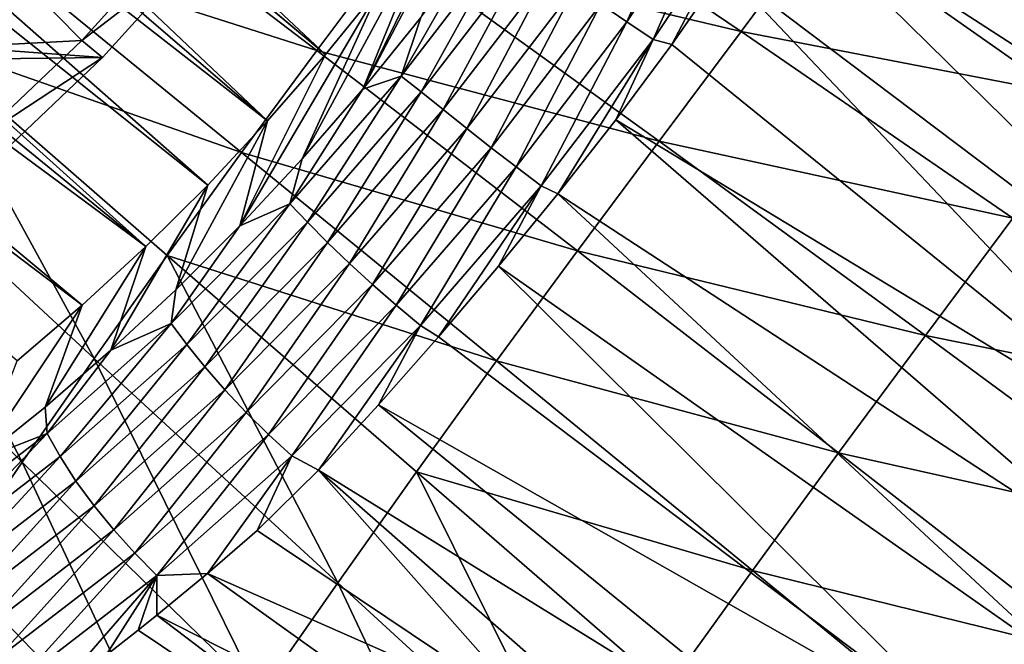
# Model space of a CAD drawing. Header units: metres. Extents: x -81 to 81, y -160 to 24.
# Tile 395 of 424: x 36.88 to 45.79, y -30.4 to -24.75. Entities that reach past the tile are written whole.
import ezdxf

# ---------------------------------------------------------------- set-up
doc = ezdxf.new("R2010")
doc.units = ezdxf.units.M
doc.layers.add('solid_501850_SW0001', color=7, linetype='CONTINUOUS')

msp = doc.modelspace()

# ---------------------------------------------------------------- linework, layer by layer
at = {"layer": 'solid_501850_SW0001'}
for points in [[(29.42594, -16.468279, 15.650904), (29.856367, -15.897422, 15.642824), (39.642605, -25.064096, 27.257351)], [(29.856367, -15.897422, 15.642824), (40.143333, -24.445026, 27.277843), (39.642605, -25.064096, 27.257351)], [(28.994038, -16.959015, 15.655835), (29.41453, -16.48172, 15.650803), (39.119892, -25.664719, 27.277843)], [(29.420261, -16.474949, 15.650839), (39.642605, -25.064096, 27.257351), (29.41453, -16.48172, 15.650803)], [(29.41453, -16.48172, 15.650803), (39.642605, -25.064096, 27.257351), (39.119892, -25.664719, 27.277843)], [(29.420261, -16.474949, 15.650839), (29.42594, -16.468279, 15.650904), (39.642605, -25.064096, 27.257351)], [(28.553423, -17.423738, 15.677616), (28.994038, -16.959015, 15.655835), (39.119892, -25.664719, 27.277843)], [(28.093878, -17.875002, 15.717069), (28.553423, -17.423738, 15.677616), (38.577221, -26.244558, 27.339249)], [(28.553423, -17.423738, 15.677616), (39.119892, -25.664719, 27.277843), (38.577221, -26.244558, 27.339249)], [(27.616976, -18.311901, 15.775185), (28.093878, -17.875002, 15.717069), (38.016769, -26.801289, 27.44132)], [(28.093878, -17.875002, 15.717069), (38.577221, -26.244558, 27.339249), (38.016769, -26.801289, 27.44132)], [(27.12466, -18.733475, 15.852919), (27.616976, -18.311901, 15.775185), (38.016769, -26.801289, 27.44132)], [(26.619637, -19.138647, 15.951223), (27.12466, -18.733475, 15.852919), (37.440792, -27.332676, 27.583645)], [(27.12466, -18.733475, 15.852919), (38.016769, -26.801289, 27.44132), (37.440792, -27.332676, 27.583645)], [(26.619637, -19.138647, 15.951223), (37.440792, -27.332676, 27.583645), (36.851498, -27.836676, 27.765675)], [(49.696972, -25.356684, 29.943083), (45.21423, -20.883219, 27.525236), (45.512524, -20.295971, 27.827732)], [(48.777809, -23.282972, 29.627802), (49.696972, -25.356684, 29.943083), (45.512524, -20.295971, 27.827732)], [(49.696972, -25.356684, 29.943083), (44.878067, -21.515919, 27.23778), (45.21423, -20.883219, 27.525236)], [(49.260956, -26.253649, 29.591743), (44.523476, -22.195341, 26.984076), (44.878067, -21.515919, 27.23778)], [(49.696972, -25.356684, 29.943083), (49.260956, -26.253649, 29.591743), (44.878067, -21.515919, 27.23778)], [(48.768414, -27.147661, 29.3064), (44.132996, -22.89245, 26.759737), (44.523476, -22.195341, 26.984076)], [(49.260956, -26.253649, 29.591743), (48.768414, -27.147661, 29.3064), (44.523476, -22.195341, 26.984076)], [(39.98159, -25.376699, 26.599525), (41.071083, -23.161299, 27.44132), (41.494381, -22.501797, 27.583645)], [(40.5075, -24.729118, 26.618645), (39.98159, -25.376699, 26.599525), (41.494381, -22.501797, 27.583645)], [(48.768414, -27.147661, 29.3064), (43.709091, -23.591751, 26.568594), (44.132996, -22.89245, 26.759737)], [(39.98159, -25.376699, 26.599525), (40.620132, -23.80991, 27.339249), (41.071083, -23.161299, 27.44132)], [(36.585297, -24.07646, 61.238842), (39.563957, -25.026358, 63.921726), (37.211994, -23.230619, 61.328606)], [(37.211994, -23.230619, 61.328606), (39.563957, -25.026358, 63.921726), (40.252663, -24.106203, 64.007401)], [(40.252663, -24.106203, 64.007401), (43.405136, -24.85294, 66.671051), (40.944626, -23.187029, 64.077637)], [(40.944626, -23.187029, 64.077637), (43.405136, -24.85294, 66.671051), (44.14465, -23.858078, 66.732605)], [(42.371925, -24.765743, 26.129225), (42.136982, -24.60644, 26.086929), (43.038132, -23.258806, 26.338402)], [(43.281605, -23.403891, 26.384417), (42.371925, -24.765743, 26.129225), (43.038132, -23.258806, 26.338402)], [(43.281605, -23.403891, 26.384417), (42.608448, -24.92705, 26.218945), (42.371925, -24.765743, 26.129225)], [(43.281605, -23.403891, 26.384417), (43.52496, -23.553551, 26.477327), (42.608448, -24.92705, 26.218945)], [(44.14465, -23.858078, 66.732605), (46.653202, -25.483051, 69.311752), (45.887215, -23.487789, 67.774323)], [(42.608448, -24.92705, 26.218945), (43.52496, -23.553551, 26.477327), (42.777664, -24.972523, 26.295521)], [(43.52496, -23.553551, 26.477327), (43.256943, -24.285326, 26.413622), (42.777664, -24.972523, 26.295521)], [(48.223915, -28.032343, 29.087893), (43.256943, -24.285326, 26.413622), (43.709091, -23.591751, 26.568594)], [(48.768414, -27.147661, 29.3064), (48.223915, -28.032343, 29.087893), (43.709091, -23.591751, 26.568594)], [(39.433228, -26.006449, 26.621342), (40.143333, -24.445026, 27.277843), (40.620132, -23.80991, 27.339249)], [(39.98159, -25.376699, 26.599525), (39.433228, -26.006449, 26.621342), (40.620132, -23.80991, 27.339249)], [(43.405136, -24.85294, 66.671051), (46.653202, -25.483051, 69.311752), (44.14465, -23.858078, 66.732605)], [(36.703251, -24.191059, 29.449417), (37.437649, -24.935135, 29.270496), (38.323158, -23.956949, 29.199692)], [(38.509426, -24.113247, 29.369951), (38.323158, -23.956949, 29.199692), (37.437649, -24.935135, 29.270496)], [(41.263592, -24.04287, 26.47295), (40.328789, -25.258598, 26.37957), (41.006828, -24.069065, 26.678293)], [(40.509911, -25.400387, 26.200068), (40.328789, -25.258598, 26.37957), (41.263592, -24.04287, 26.47295)], [(41.462875, -24.159269, 26.29694), (40.509911, -25.400387, 26.200068), (41.263592, -24.04287, 26.47295)], [(37.624065, -25.091276, 29.440733), (26.219513, -24.260839, 42.679935), (38.509426, -24.113247, 29.369951)], [(35.968021, -24.930201, 61.132072), (38.882641, -25.950279, 63.82037), (36.585297, -24.07646, 61.238842)], [(36.585297, -24.07646, 61.238842), (38.882641, -25.950279, 63.82037), (39.563957, -25.026358, 63.921726)], [(37.624065, -25.091276, 29.440733), (38.509426, -24.113247, 29.369951), (37.437649, -24.935135, 29.270496)], [(39.563957, -25.026358, 63.921726), (42.662777, -25.845928, 66.589714), (40.252663, -24.106203, 64.007401)], [(40.252663, -24.106203, 64.007401), (42.662777, -25.845928, 66.589714), (43.405136, -24.85294, 66.671051)], [(40.328789, -25.258598, 26.37957), (40.5075, -24.729118, 26.618645), (41.006828, -24.069065, 26.678293)], [(36.703251, -24.191059, 29.449417), (35.827785, -25.021599, 29.644764), (37.437649, -24.935135, 29.270496)], [(40.709816, -25.562119, 26.069792), (40.509911, -25.400387, 26.200068), (41.462875, -24.159269, 26.29694)], [(41.678719, -24.298103, 26.170292), (40.709816, -25.562119, 26.069792), (41.462875, -24.159269, 26.29694)], [(37.624065, -25.091276, 29.440733), (26.230373, -25.228107, 41.780106), (26.219513, -24.260839, 42.679935)], [(40.922535, -25.733856, 25.995134), (40.709816, -25.562119, 26.069792), (41.678719, -24.298103, 26.170292)], [(41.905159, -24.449842, 26.099012), (40.922535, -25.733856, 25.995134), (41.678719, -24.298103, 26.170292)], [(47.631893, -28.901665, 28.936895), (42.777664, -24.972523, 26.295521), (43.256943, -24.285326, 26.413622)], [(48.223915, -28.032343, 29.087893), (47.631893, -28.901665, 28.936895), (43.256943, -24.285326, 26.413622)], [(38.86694, -26.613256, 26.683826), (39.642605, -25.064096, 27.257351), (40.143333, -24.445026, 27.277843)], [(39.433228, -26.006449, 26.621342), (38.86694, -26.613256, 26.683826), (40.143333, -24.445026, 27.277843)], [(41.142815, -25.90729, 25.980211), (40.922535, -25.733856, 25.995134), (41.905159, -24.449842, 26.099012)], [(42.136982, -24.60644, 26.086929), (41.142815, -25.90729, 25.980211), (41.905159, -24.449842, 26.099012)], [(41.368237, -26.080545, 26.020123), (41.142815, -25.90729, 25.980211), (42.136982, -24.60644, 26.086929)], [(42.371925, -24.765743, 26.129225), (41.368237, -26.080545, 26.020123), (42.136982, -24.60644, 26.086929)], [(40.328789, -25.258598, 26.37957), (39.98159, -25.376699, 26.599525), (40.5075, -24.729118, 26.618645)], [(42.371925, -24.765743, 26.129225), (41.597065, -26.253349, 26.107737), (41.368237, -26.080545, 26.020123)], [(42.371925, -24.765743, 26.129225), (42.608448, -24.92705, 26.218945), (41.597065, -26.253349, 26.107737)], [(42.662777, -25.845928, 66.589714), (45.864719, -26.545137, 69.238678), (43.405136, -24.85294, 66.671051)], [(43.405136, -24.85294, 66.671051), (45.864719, -26.545137, 69.238678), (46.653202, -25.483051, 69.311752)], [(35.362942, -25.785841, 61.006943), (37.549309, -27.81488, 63.567387), (35.968021, -24.930201, 61.132072)], [(35.827785, -25.021599, 29.644764), (36.491924, -25.832323, 29.481524), (37.437649, -24.935135, 29.270496)], [(35.968021, -24.930201, 61.132072), (38.209919, -26.882402, 63.702755), (38.882641, -25.950279, 63.82037)], [(37.549309, -27.81488, 63.567387), (38.209919, -26.882402, 63.702755), (35.968021, -24.930201, 61.132072)], [(37.624065, -25.091276, 29.440733), (37.437649, -24.935135, 29.270496), (36.491924, -25.832323, 29.481524)], [(41.597065, -26.253349, 26.107737), (42.608448, -24.92705, 26.218945), (41.747265, -26.323168, 26.175631)], [(42.608448, -24.92705, 26.218945), (42.272636, -25.653072, 26.215494), (41.747265, -26.323168, 26.175631)], [(42.608448, -24.92705, 26.218945), (42.777664, -24.972523, 26.295521), (42.272636, -25.653072, 26.215494)], [(38.882641, -25.950279, 63.82037), (41.923481, -26.839666, 66.493004), (39.563957, -25.026358, 63.921726)], [(39.563957, -25.026358, 63.921726), (41.923481, -26.839666, 66.493004), (42.662777, -25.845928, 66.589714)], [(47.631893, -28.901665, 28.936895), (42.272636, -25.653072, 26.215494), (42.777664, -24.972523, 26.295521)], [(37.624065, -25.091276, 29.440733), (36.677921, -25.988859, 29.651861), (26.230373, -25.228107, 41.780106)], [(37.624065, -25.091276, 29.440733), (36.491924, -25.832323, 29.481524), (36.677921, -25.988859, 29.651861)], [(38.86694, -26.613256, 26.683826), (39.119892, -25.664719, 27.277843), (39.642605, -25.064096, 27.257351)], [(40.328789, -25.258598, 26.37957), (39.319225, -26.415533, 26.421957), (39.98159, -25.376699, 26.599525)], [(39.480522, -26.581512, 26.241896), (39.319225, -26.415533, 26.421957), (40.328789, -25.258598, 26.37957)], [(40.509911, -25.400387, 26.200068), (39.480522, -26.581512, 26.241896), (40.328789, -25.258598, 26.37957)], [(39.319225, -26.415533, 26.421957), (39.433228, -26.006449, 26.621342), (39.98159, -25.376699, 26.599525)], [(39.662945, -26.765047, 26.110695), (39.480522, -26.581512, 26.241896), (40.509911, -25.400387, 26.200068)], [(40.709816, -25.562119, 26.069792), (39.662945, -26.765047, 26.110695), (40.509911, -25.400387, 26.200068)], [(39.860565, -26.955843, 26.035038), (39.662945, -26.765047, 26.110695), (40.709816, -25.562119, 26.069792)], [(40.922535, -25.733856, 25.995134), (39.860565, -26.955843, 26.035038), (40.709816, -25.562119, 26.069792)], [(38.287498, -27.192423, 26.786076), (38.577221, -26.244558, 27.339249), (39.119892, -25.664719, 27.277843)], [(38.86694, -26.613256, 26.683826), (38.287498, -27.192423, 26.786076), (39.119892, -25.664719, 27.277843)], [(46.996731, -29.749578, 28.854136), (41.747265, -26.323168, 26.175631), (42.272636, -25.653072, 26.215494)], [(47.631893, -28.901665, 28.936895), (46.996731, -29.749578, 28.854136), (42.272636, -25.653072, 26.215494)], [(40.068119, -27.145355, 26.019272), (39.860565, -26.955843, 26.035038), (40.922535, -25.733856, 25.995134)], [(41.142815, -25.90729, 25.980211), (40.068119, -27.145355, 26.019272), (40.922535, -25.733856, 25.995134)], [(35.362942, -25.785841, 61.006943), (34.768585, -26.647554, 60.865036), (36.898617, -28.753708, 63.416)], [(35.362942, -25.785841, 61.006943), (36.898617, -28.753708, 63.416), (37.549309, -27.81488, 63.567387)], [(41.923481, -26.839666, 66.493004), (45.074657, -27.60635, 69.147224), (42.662777, -25.845928, 66.589714)], [(42.662777, -25.845928, 66.589714), (45.074657, -27.60635, 69.147224), (45.864719, -26.545137, 69.238678)], [(40.282993, -27.331978, 26.058466), (40.068119, -27.145355, 26.019272), (41.142815, -25.90729, 25.980211)], [(41.368237, -26.080545, 26.020123), (40.282993, -27.331978, 26.058466), (41.142815, -25.90729, 25.980211)], [(38.209919, -26.882402, 63.702755), (41.19112, -27.836782, 66.380867), (38.882641, -25.950279, 63.82037)], [(39.319225, -26.415533, 26.421957), (38.86694, -26.613256, 26.683826), (39.433228, -26.006449, 26.621342)], [(38.882641, -25.950279, 63.82037), (41.19112, -27.836782, 66.380867), (41.923481, -26.839666, 66.493004)], [(41.368237, -26.080545, 26.020123), (40.50322, -27.51582, 26.145399), (40.282993, -27.331978, 26.058466)], [(41.368237, -26.080545, 26.020123), (41.597065, -26.253349, 26.107737), (40.50322, -27.51582, 26.145399)], [(37.699348, -27.740204, 26.926666), (38.016769, -26.801289, 27.44132), (38.577221, -26.244558, 27.339249)], [(38.287498, -27.192423, 26.786076), (37.699348, -27.740204, 26.926666), (38.577221, -26.244558, 27.339249)], [(40.50322, -27.51582, 26.145399), (41.597065, -26.253349, 26.107737), (40.666592, -27.618355, 26.223862)], [(41.597065, -26.253349, 26.107737), (41.209511, -26.979219, 26.178064), (40.666592, -27.618355, 26.223862)], [(41.597065, -26.253349, 26.107737), (41.747265, -26.323168, 26.175631), (41.209511, -26.979219, 26.178064)], [(46.322662, -30.569935, 28.84059), (41.209511, -26.979219, 26.178064), (41.747265, -26.323168, 26.175631)], [(46.996731, -29.749578, 28.854136), (46.322662, -30.569935, 28.84059), (41.747265, -26.323168, 26.175631)], [(39.319225, -26.415533, 26.421957), (38.2472, -27.498943, 26.600187), (38.86694, -26.613256, 26.683826)], [(38.387028, -27.687492, 26.422869), (38.2472, -27.498943, 26.600187), (39.319225, -26.415533, 26.421957)], [(39.480522, -26.581512, 26.241896), (38.387028, -27.687492, 26.422869), (39.319225, -26.415533, 26.421957)], [(45.074657, -27.60635, 69.147224), (48.321129, -28.261816, 71.778709), (45.864719, -26.545137, 69.238678)], [(36.898617, -28.753708, 63.416), (34.768585, -26.647554, 60.865036), (36.25597, -29.695475, 63.249058)], [(38.2472, -27.498943, 26.600187), (38.287498, -27.192423, 26.786076), (38.86694, -26.613256, 26.683826)], [(38.55043, -27.891329, 26.293812), (38.387028, -27.687492, 26.422869), (39.480522, -26.581512, 26.241896)], [(39.662945, -26.765047, 26.110695), (38.55043, -27.891329, 26.293812), (39.480522, -26.581512, 26.241896)], [(37.104988, -28.255108, 27.104233), (37.440792, -27.332676, 27.583645), (38.016769, -26.801289, 27.44132)], [(37.699348, -27.740204, 26.926666), (37.104988, -28.255108, 27.104233), (38.016769, -26.801289, 27.44132)], [(38.731548, -28.099857, 26.219912), (38.55043, -27.891329, 26.293812), (39.662945, -26.765047, 26.110695)], [(39.860565, -26.955843, 26.035038), (38.731548, -28.099857, 26.219912), (39.662945, -26.765047, 26.110695)], [(37.549309, -27.81488, 63.567387), (39.753876, -29.846731, 66.108147), (38.209919, -26.882402, 63.702755)], [(38.209919, -26.882402, 63.702755), (40.466488, -28.842426, 66.253105), (41.19112, -27.836782, 66.380867)], [(39.753876, -29.846731, 66.108147), (40.466488, -28.842426, 66.253105), (38.209919, -26.882402, 63.702755)], [(41.19112, -27.836782, 66.380867), (44.288254, -28.668694, 69.040581), (41.923481, -26.839666, 66.493004)], [(41.923481, -26.839666, 66.493004), (44.288254, -28.668694, 69.040581), (45.074657, -27.60635, 69.147224)], [(38.925137, -28.304346, 26.205681), (38.731548, -28.099857, 26.219912), (39.860565, -26.955843, 26.035038)], [(40.068119, -27.145355, 26.019272), (38.925137, -28.304346, 26.205681), (39.860565, -26.955843, 26.035038)], [(45.613907, -31.356543, 28.897284), (40.666592, -27.618355, 26.223862), (41.209511, -26.979219, 26.178064)], [(46.322662, -30.569935, 28.84059), (45.613907, -31.356543, 28.897284), (41.209511, -26.979219, 26.178064)], [(39.128361, -28.503418, 26.246216), (38.925137, -28.304346, 26.205681), (40.068119, -27.145355, 26.019272)], [(40.282993, -27.331978, 26.058466), (39.128361, -28.503418, 26.246216), (40.068119, -27.145355, 26.019272)], [(38.2472, -27.498943, 26.600187), (37.699348, -27.740204, 26.926666), (38.287498, -27.192423, 26.786076)], [(36.505791, -28.736691, 27.317677), (36.851498, -27.836676, 27.765675), (37.440792, -27.332676, 27.583645)], [(37.104988, -28.255108, 27.104233), (36.505791, -28.736691, 27.317677), (37.440792, -27.332676, 27.583645)], [(40.282993, -27.331978, 26.058466), (39.338982, -28.697523, 26.334284), (39.128361, -28.503418, 26.246216)], [(40.282993, -27.331978, 26.058466), (40.50322, -27.51582, 26.145399), (39.338982, -28.697523, 26.334284)], [(38.2472, -27.498943, 26.600187), (37.125008, -28.493904, 26.914509), (37.699348, -27.740204, 26.926666)], [(37.241749, -28.703011, 26.743553), (37.125008, -28.493904, 26.914509), (38.2472, -27.498943, 26.600187)], [(38.387028, -27.687492, 26.422869), (37.241749, -28.703011, 26.743553), (38.2472, -27.498943, 26.600187)], [(39.338982, -28.697523, 26.334284), (40.50322, -27.51582, 26.145399), (39.578724, -28.826168, 26.43881)], [(40.50322, -27.51582, 26.145399), (40.121952, -28.235638, 26.311556), (39.578724, -28.826168, 26.43881)], [(40.50322, -27.51582, 26.145399), (40.666592, -27.618355, 26.223862), (40.121952, -28.235638, 26.311556)], [(45.613907, -31.356543, 28.897284), (40.121952, -28.235638, 26.311556), (40.666592, -27.618355, 26.223862)], [(44.288254, -28.668694, 69.040581), (47.485973, -29.385603, 71.678001), (45.074657, -27.60635, 69.147224)], [(45.074657, -27.60635, 69.147224), (47.485973, -29.385603, 71.678001), (48.321129, -28.261816, 71.778709)], [(37.384602, -28.925283, 26.620041), (37.241749, -28.703011, 26.743553), (38.387028, -27.687492, 26.422869)], [(38.55043, -27.891329, 26.293812), (37.384602, -28.925283, 26.620041), (38.387028, -27.687492, 26.422869)], [(37.125008, -28.493904, 26.914509), (37.104988, -28.255108, 27.104233), (37.699348, -27.740204, 26.926666)], [(37.549309, -27.81488, 63.567387), (36.898617, -28.753708, 63.416), (39.050323, -30.857691, 65.9478)], [(37.547806, -29.149885, 26.550987), (37.384602, -28.925283, 26.620041), (38.55043, -27.891329, 26.293812)], [(38.731548, -28.099857, 26.219912), (37.547806, -29.149885, 26.550987), (38.55043, -27.891329, 26.293812)], [(37.549309, -27.81488, 63.567387), (39.050323, -30.857691, 65.9478), (39.753876, -29.846731, 66.108147)], [(40.466488, -28.842426, 66.253105), (43.508469, -29.734125, 68.918564), (41.19112, -27.836782, 66.380867)], [(41.19112, -27.836782, 66.380867), (43.508469, -29.734125, 68.918564), (44.288254, -28.668694, 69.040581)], [(37.726143, -29.367926, 26.541012), (37.547806, -29.149885, 26.550987), (38.731548, -28.099857, 26.219912)], [(38.925137, -28.304346, 26.205681), (37.726143, -29.367926, 26.541012), (38.731548, -28.099857, 26.219912)], [(37.125008, -28.493904, 26.914509), (36.505791, -28.736691, 27.317677), (37.104988, -28.255108, 27.104233)], [(44.874947, -32.102974, 29.025167), (39.578724, -28.826168, 26.43881), (40.121952, -28.235638, 26.311556)], [(45.613907, -31.356543, 28.897284), (44.874947, -32.102974, 29.025167), (40.121952, -28.235638, 26.311556)], [(37.916546, -29.57823, 26.585295), (37.726143, -29.367926, 26.541012), (38.925137, -28.304346, 26.205681)], [(39.128361, -28.503418, 26.246216), (37.916546, -29.57823, 26.585295), (38.925137, -28.304346, 26.205681)], [(37.125008, -28.493904, 26.914509), (35.965683, -29.386333, 27.36359), (36.505791, -28.736691, 27.317677)], [(36.058197, -29.613928, 27.202156), (35.965683, -29.386333, 27.36359), (37.125008, -28.493904, 26.914509)], [(37.241749, -28.703011, 26.743553), (36.058197, -29.613928, 27.202156), (37.125008, -28.493904, 26.914509)], [(39.128361, -28.503418, 26.246216), (38.116474, -29.781534, 26.676672), (37.916546, -29.57823, 26.585295)], [(39.128361, -28.503418, 26.246216), (39.338982, -28.697523, 26.334284), (38.116474, -29.781534, 26.676672)], [(38.116474, -29.781534, 26.676672), (39.338982, -28.697523, 26.334284), (38.57449, -29.761829, 26.728563)], [(39.338982, -28.697523, 26.334284), (39.024189, -29.372496, 26.593208), (38.57449, -29.761829, 26.728563)], [(39.338982, -28.697523, 26.334284), (39.578724, -28.826168, 26.43881), (39.024189, -29.372496, 26.593208)], [(43.508469, -29.734125, 68.918564), (46.655968, -30.511589, 71.56263), (44.288254, -28.668694, 69.040581)], [(44.288254, -28.668694, 69.040581), (46.655968, -30.511589, 71.56263), (47.485973, -29.385603, 71.678001)], [(36.179417, -29.852728, 27.087132), (36.058197, -29.613928, 27.202156), (37.241749, -28.703011, 26.743553)], [(37.384602, -28.925283, 26.620041), (36.179417, -29.852728, 27.087132), (37.241749, -28.703011, 26.743553)], [(36.898617, -28.753708, 63.416), (36.25597, -29.695475, 63.249058), (38.354279, -31.871326, 65.772156)], [(39.050323, -30.857691, 65.9478), (36.898617, -28.753708, 63.416), (38.354279, -31.871326, 65.772156)], [(41.582623, -31.090855, 27.899332), (39.024189, -29.372496, 26.593208), (39.578724, -28.826168, 26.43881)], [(44.117004, -32.80695, 29.22854), (41.582623, -31.090855, 27.899332), (39.578724, -28.826168, 26.43881)], [(44.874947, -32.102974, 29.025167), (44.117004, -32.80695, 29.22854), (39.578724, -28.826168, 26.43881)], [(39.753876, -29.846731, 66.108147), (41.974388, -31.879519, 68.627449), (40.466488, -28.842426, 66.253105)], [(40.466488, -28.842426, 66.253105), (42.73547, -30.808418, 68.781387), (43.508469, -29.734125, 68.918564)], [(41.974388, -31.879519, 68.627449), (42.73547, -30.808418, 68.781387), (40.466488, -28.842426, 66.253105)], [(36.323711, -30.091715, 27.02556), (36.179417, -29.852728, 27.087132), (37.384602, -28.925283, 26.620041)], [(37.547806, -29.149885, 26.550987), (36.323711, -30.091715, 27.02556), (37.384602, -28.925283, 26.620041)], [(36.485909, -30.321888, 27.022123), (36.323711, -30.091715, 27.02556), (37.547806, -29.149885, 26.550987)], [(37.726143, -29.367926, 26.541012), (36.485909, -30.321888, 27.022123), (37.547806, -29.149885, 26.550987)], [(36.662697, -30.542233, 27.072126), (36.485909, -30.321888, 27.022123), (37.726143, -29.367926, 26.541012)], [(37.916546, -29.57823, 26.585295), (36.662697, -30.542233, 27.072126), (37.726143, -29.367926, 26.541012)], [(38.57449, -29.761829, 26.728563), (39.024189, -29.372496, 26.593208), (41.582623, -31.090855, 27.899332)], [(37.916546, -29.57823, 26.585295), (36.851208, -30.753706, 27.168554), (36.662697, -30.542233, 27.072126)], [(37.916546, -29.57823, 26.585295), (38.116474, -29.781534, 26.676672), (36.851208, -30.753706, 27.168554)], [(36.25597, -29.695475, 63.249058), (35.617283, -30.637283, 63.066784), (37.661896, -32.884895, 65.581215)], [(38.354279, -31.871326, 65.772156), (36.25597, -29.695475, 63.249058), (37.661896, -32.884895, 65.581215)], [(38.116432, -30.140532, 26.882044), (38.57449, -29.761829, 26.728563), (41.507889, -31.861944, 28.323765)], [(38.116474, -29.781534, 26.676672), (38.57449, -29.761829, 26.728563), (38.116432, -30.140532, 26.882044)], [(41.507889, -31.861944, 28.323765), (38.57449, -29.761829, 26.728563), (41.582623, -31.090855, 27.899332)], [(42.73547, -30.808418, 68.781387), (45.832405, -31.640463, 71.431686), (43.508469, -29.734125, 68.918564)], [(43.508469, -29.734125, 68.918564), (45.832405, -31.640463, 71.431686), (46.655968, -30.511589, 71.56263)], [(36.851208, -30.753706, 27.168554), (38.116474, -29.781534, 26.676672), (37.187389, -30.85096, 27.246271)], [(38.116474, -29.781534, 26.676672), (37.654133, -30.503508, 27.0546), (37.187389, -30.85096, 27.246271)], [(38.116474, -29.781534, 26.676672), (37.947372, -30.275476, 26.943119), (37.654133, -30.503508, 27.0546)], [(38.116474, -29.781534, 26.676672), (38.116432, -30.140532, 26.882044), (37.947372, -30.275476, 26.943119)], [(39.753876, -29.846731, 66.108147), (39.050323, -30.857691, 65.9478), (41.221436, -32.957588, 68.458603)], [(39.753876, -29.846731, 66.108147), (41.221436, -32.957588, 68.458603), (41.974388, -31.879519, 68.627449)], [(37.947372, -30.275476, 26.943119), (38.116432, -30.140532, 26.882044), (40.957649, -32.296322, 28.534199)], [(40.957649, -32.296322, 28.534199), (38.116432, -30.140532, 26.882044), (41.507889, -31.861944, 28.323765)], [(37.654133, -30.503508, 27.0546), (37.947372, -30.275476, 26.943119), (40.957649, -32.296322, 28.534199)]]:
    msp.add_3dface(points, dxfattribs=at)

doc.saveas('drawing.dxf')
